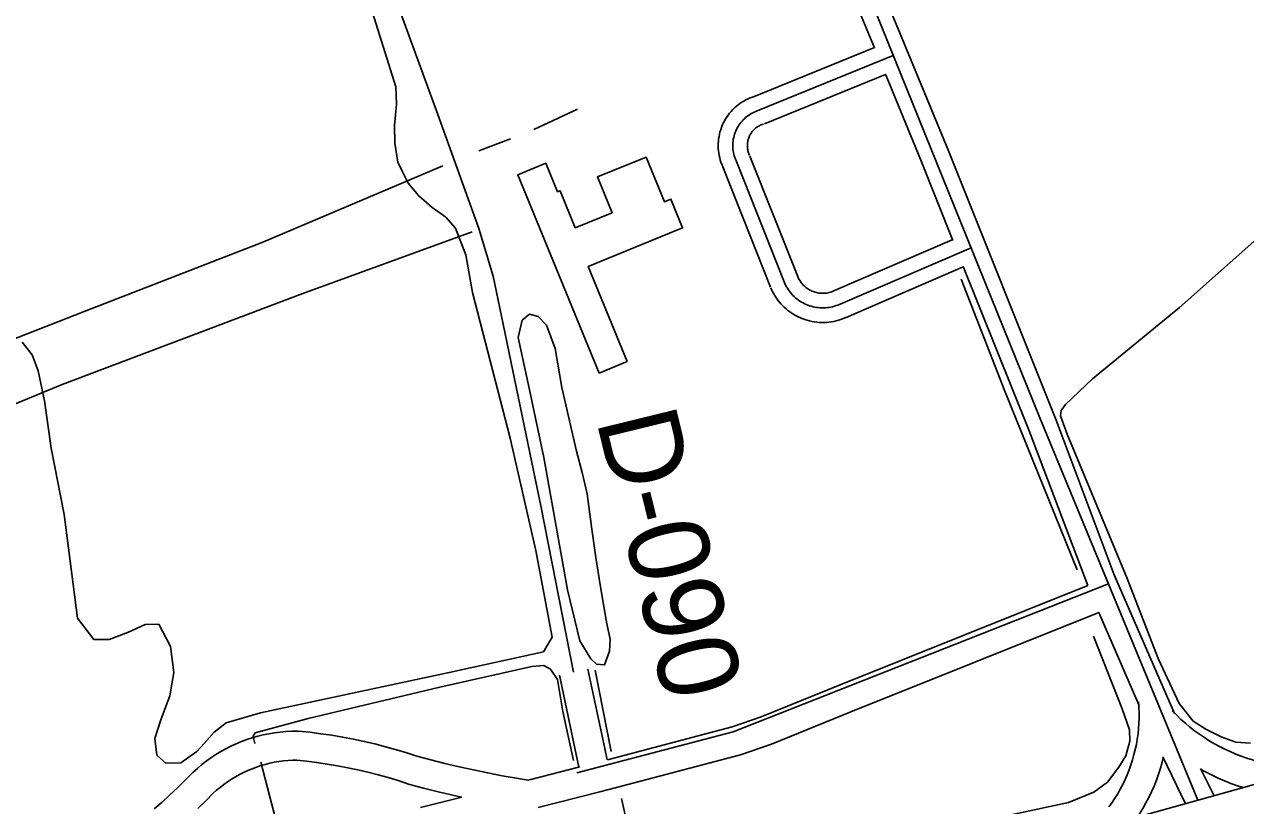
# Model space of a CAD drawing. Extents: x 3508733 to 3546731, y 546897 to 572481.
# Drawn here: x 3535729 to 3536986, y 565215 to 566020 of the extents above; entities that cross this region are included whole.
import ezdxf

# ---------------------------------------------------------------- set-up
doc = ezdxf.new("R2010")
doc.units = 0
for name, color, linetype in [('V-BLDG-OTLN', 7, 'Continuous'), ('V-RIVR-RANG-IDEN', 7, 'Continuous'), ('V-ROAD-CNTR', 7, 'Continuous'), ('V-SITE-VEGE', 7, 'Continuous'), ('V-TOPO-SHOR', 7, 'Continuous')]:
    doc.layers.add(name, color=color, linetype=linetype)

msp = doc.modelspace()

# ---------------------------------------------------------------- linework, layer by layer
at = {"layer": 'V-BLDG-OTLN'}
msp.add_lwpolyline([(3536320.5, 565660.6), (3536236.9, 565864.9), (3536265.7, 565876.7), (3536277.8, 565847.3), (3536280.4, 565848.3), (3536296, 565810.2), (3536334, 565825.7), (3536318.9, 565862.6), (3536369, 565883.1), (3536387.9, 565836.9), (3536394.6, 565839.7), (3536406.6, 565810.1), (3536309.4, 565770.3), (3536349.4, 565672.5)], close=True, dxfattribs=at)
at = {"layer": 'V-ROAD-CNTR'}
for points in [[(3536937.3, 565220.5), (3536774.6, 565614.4), (3536499.7, 566294.1), (3536081.1, 567325.7), (3535797.1, 568030.6), (3535740.8, 568163.4), (3535717.5, 568222.6)], [(3536294.4, 565352.6), (3536260.9, 565522.1), (3536221.7, 565711.1), (3536211.6, 565760.5), (3536196.8, 565809.4), (3536154.6, 565926.8), (3536102, 566070.7), (3536038.5, 566238.2), (3536001.9, 566339.6), (3535936.5, 566493.6), (3535868.9, 566662.3), (3535811.5, 566799.2), (3535754.7, 566932.5), (3535752.4, 566936.4), (3535749.9, 566940.1), (3535747.2, 566943.7), (3535744.4, 566947.2), (3535741.4, 566950.5), (3535738.2, 566953.6), (3535734.9, 566956.7), (3535731.4, 566959.5), (3535727.8, 566962.2)], [(3536850.9, 565452.6), (3536791.3, 565612), (3536679.6, 565891.2), (3536602.8, 566077.5)], [(3536604.1, 565995.6), (3536575.1, 566066.1)], [(3536604.1, 565995.9), (3536479.5, 565945.2)], [(3536623.6, 565987.7), (3536485.2, 565931.3)], [(3536615.4, 565968.1), (3536490.9, 565917.4)], [(3536685, 565797), (3536651.8, 565879.9), (3536615.4, 565968.3)], [(3536480.5, 565945.5), (3536478.5, 565944.9), (3536476.3, 565944), (3536474, 565943.1), (3536471.8, 565942), (3536469.7, 565940.8), (3536467.6, 565939.5), (3536465.6, 565938.2), (3536463.7, 565936.7), (3536461.8, 565935.2), (3536460, 565933.6), (3536458.2, 565931.9), (3536456.6, 565930.1), (3536455, 565928.2), (3536453.5, 565926.3), (3536452.1, 565924.3), (3536450.8, 565922.3), (3536449.6, 565920.1), (3536448.5, 565918), (3536447.5, 565915.8), (3536446.6, 565913.5), (3536445.8, 565911.2), (3536445.1, 565908.9), (3536444.5, 565906.5), (3536444.1, 565904.1), (3536443.7, 565901.7), (3536443.4, 565899.3), (3536443.3, 565896.9), (3536443.3, 565894.5), (3536443.3, 565892), (3536443.5, 565889.6), (3536443.8, 565887.2), (3536444.2, 565884.8), (3536444.8, 565882.4), (3536445.4, 565880.1), (3536446.1, 565877.8), (3536447, 565875.5), (3536447.9, 565873.3), (3536448.4, 565872.1)], [(3536485.2, 565931.3), (3536483.5, 565930.7), (3536481.9, 565930.1), (3536480.3, 565929.4), (3536478.8, 565928.7), (3536477.2, 565927.8), (3536475.7, 565926.9), (3536474.3, 565925.9), (3536472.9, 565924.9), (3536471.5, 565923.8), (3536470.2, 565922.6), (3536469, 565921.4), (3536467.8, 565920.1), (3536466.7, 565918.8), (3536465.6, 565917.4), (3536464.6, 565916), (3536463.7, 565914.5), (3536462.8, 565913), (3536462, 565911.5), (3536461.3, 565909.9), (3536460.7, 565908.3), (3536460.1, 565906.6), (3536459.6, 565904.9), (3536459.2, 565903.2), (3536458.8, 565901.5), (3536458.6, 565899.8), (3536458.4, 565898.1), (3536458.3, 565896.3), (3536458.3, 565894.6), (3536458.3, 565892.9), (3536458.4, 565891.1), (3536458.7, 565889.4), (3536459, 565887.7), (3536459.3, 565886), (3536459.8, 565884.3), (3536460.3, 565882.6), (3536460.9, 565881), (3536461.6, 565879.4), (3536462, 565878.4)], [(3536489.9, 565917), (3536488.6, 565916.6), (3536487.6, 565916.2), (3536486.6, 565915.8), (3536485.7, 565915.3), (3536484.7, 565914.8), (3536483.8, 565914.3), (3536483, 565913.7), (3536482.1, 565913.1), (3536481.3, 565912.4), (3536480.5, 565911.7), (3536479.8, 565911), (3536479, 565910.2), (3536478.4, 565909.4), (3536477.7, 565908.5), (3536477.1, 565907.7), (3536476.5, 565906.8), (3536476, 565905.9), (3536475.5, 565904.9), (3536475.1, 565904), (3536474.7, 565903), (3536474.4, 565902), (3536474.1, 565901), (3536473.8, 565900), (3536473.6, 565898.9), (3536473.4, 565897.9), (3536473.3, 565896.8), (3536473.3, 565895.8), (3536473.3, 565894.7), (3536473.3, 565893.7), (3536473.4, 565892.6), (3536473.5, 565891.6), (3536473.7, 565890.5), (3536473.9, 565889.5), (3536474.2, 565888.5), (3536474.5, 565887.5), (3536474.9, 565886.5), (3536475.3, 565885.5), (3536475.6, 565884.8)], [(3536476, 565884), (3536525.1, 565760)], [(3536448.1, 565872.9), (3536497.2, 565748.9)], [(3536462, 565878.4), (3536511.1, 565754.5)], [(3536563.1, 565745.5), (3536684.3, 565797.7)], [(3536569, 565731.7), (3536703.7, 565789.7)], [(3536574.9, 565717.9), (3536695.5, 565769.9)], [(3536823.8, 565441.7), (3536763.4, 565601.1), (3536695.6, 565770.5)], [(3536524.9, 565760.4), (3536525.5, 565759), (3536526, 565757.9), (3536526.6, 565756.9), (3536527.2, 565755.8), (3536527.9, 565754.8), (3536528.6, 565753.8), (3536529.3, 565752.9), (3536530.1, 565752), (3536530.9, 565751.1), (3536531.8, 565750.3), (3536532.7, 565749.5), (3536533.6, 565748.7), (3536534.6, 565748), (3536535.6, 565747.3), (3536536.6, 565746.6), (3536537.7, 565746), (3536538.7, 565745.5), (3536539.8, 565745), (3536541, 565744.5), (3536542.1, 565744.1), (3536543.2, 565743.8), (3536544.4, 565743.5), (3536545.6, 565743.2), (3536546.8, 565743), (3536548, 565742.9), (3536549.2, 565742.8), (3536550.4, 565742.7), (3536551.6, 565742.7), (3536552.8, 565742.8), (3536554, 565742.9), (3536555.2, 565743), (3536556.4, 565743.3), (3536557.6, 565743.5), (3536558.7, 565743.8), (3536559.9, 565744.2), (3536561, 565744.6), (3536562.2, 565745.1), (3536562.8, 565745.4)], [(3536497.4, 565748.5), (3536498.2, 565746.5), (3536499.3, 565744.3), (3536500.5, 565742.1), (3536501.8, 565739.9), (3536503.2, 565737.8), (3536504.6, 565735.8), (3536506.2, 565733.8), (3536507.8, 565731.9), (3536509.5, 565730.1), (3536511.3, 565728.4), (3536513.2, 565726.7), (3536515.1, 565725.1), (3536517.1, 565723.6), (3536519.2, 565722.2), (3536521.3, 565720.9), (3536523.5, 565719.6), (3536525.7, 565718.5), (3536528, 565717.4), (3536530.3, 565716.5), (3536532.6, 565715.7), (3536535, 565714.9), (3536537.4, 565714.3), (3536539.9, 565713.8), (3536542.3, 565713.3), (3536544.8, 565713), (3536547.3, 565712.8), (3536549.8, 565712.7), (3536552.3, 565712.7), (3536554.8, 565712.8), (3536557.3, 565713.1), (3536559.8, 565713.4), (3536562.3, 565713.8), (3536564.7, 565714.4), (3536567.1, 565715), (3536569.5, 565715.8), (3536571.8, 565716.6), (3536574.1, 565717.6), (3536575.2, 565718)], [(3536511.1, 565754.5), (3536511.9, 565752.8), (3536512.7, 565751.1), (3536513.6, 565749.5), (3536514.5, 565747.9), (3536515.5, 565746.3), (3536516.6, 565744.8), (3536517.8, 565743.4), (3536519, 565742), (3536520.2, 565740.6), (3536521.6, 565739.3), (3536522.9, 565738.1), (3536524.4, 565736.9), (3536525.8, 565735.8), (3536527.4, 565734.7), (3536528.9, 565733.7), (3536530.6, 565732.8), (3536532.2, 565732), (3536533.9, 565731.2), (3536535.6, 565730.5), (3536537.4, 565729.9), (3536539.1, 565729.4), (3536540.9, 565728.9), (3536542.7, 565728.5), (3536544.6, 565728.2), (3536546.4, 565728), (3536548.2, 565727.8), (3536550.1, 565727.7), (3536552, 565727.7), (3536553.8, 565727.8), (3536555.7, 565728), (3536557.5, 565728.2), (3536559.3, 565728.5), (3536561.1, 565728.9), (3536562.9, 565729.4), (3536564.7, 565730), (3536566.4, 565730.6), (3536568.1, 565731.3), (3536569, 565731.7)], [(3536297.7, 565248.9), (3536458.6, 565291), (3536845.1, 565443.6)], [(3536850.9, 565452.6), (3536904.9, 565328.8), (3536913.2, 565309.8)], [(3536329.4, 565262.2), (3536457.6, 565296.2), (3536487.5, 565306.4), (3536568.7, 565339.5), (3536823.8, 565441.7)], [(3536337.1, 565233.2), (3536466.3, 565267.4), (3536498, 565278.3), (3536579.9, 565311.7), (3536835.1, 565413.9), (3536876.5, 565318.9)], [(3537412.6, 565357.7), (3536988.1, 565234.6), (3536314.9, 565047.3), (3535465.2, 564819.8)], [(3536309.1, 565355.7), (3536326.4, 565274), (3536329, 565262.1)], [(3536279.8, 565349.4), (3536297.1, 565267.7), (3536299.9, 565254.7)], [(3536876.2, 565321.8), (3536876.6, 565316.1), (3536876.7, 565310.7), (3536876.7, 565305.2), (3536876.5, 565299.8), (3536876.1, 565294.3), (3536875.6, 565288.9), (3536874.8, 565283.5), (3536873.9, 565278.1), (3536872.7, 565272.8), (3536871.4, 565267.5), (3536869.9, 565262.2), (3536868.3, 565257), (3536866.4, 565251.9), (3536864.4, 565246.8), (3536862.2, 565241.8), (3536859.9, 565236.9), (3536857.3, 565232), (3536854.7, 565227.3), (3536851.8, 565222.6), (3536848.8, 565218.1), (3536845.6, 565213.6)], [(3537035.5, 565254), (3537029.2, 565254.6), (3537023.1, 565255.4), (3537017.1, 565256.3), (3537011.1, 565257.4), (3537005.2, 565258.8), (3536999.3, 565260.3), (3536993.4, 565262), (3536987.6, 565263.8), (3536981.9, 565265.9), (3536976.2, 565268.1), (3536970.6, 565270.6), (3536965.1, 565273.1), (3536959.6, 565275.9), (3536954.3, 565278.8), (3536949, 565281.9), (3536943.9, 565285.2), (3536938.8, 565288.6), (3536933.9, 565292.2), (3536929.1, 565295.9), (3536924.4, 565299.8), (3536919.8, 565303.8), (3536915.4, 565308), (3536910.9, 565312.5)], [(3535862.5, 565211.6), (3535870.7, 565218.7), (3535878.7, 565226), (3535886.6, 565233.5), (3535894.4, 565241.1), (3535902.4, 565249.3), (3535906.9, 565253.4), (3535911.4, 565257.2), (3535916.1, 565260.8), (3535920.9, 565264.3), (3535925.9, 565267.5), (3535930.9, 565270.6), (3535936.1, 565273.5), (3535941.4, 565276.1), (3535946.7, 565278.6), (3535952.2, 565280.9), (3535957.7, 565283), (3535963.3, 565284.8), (3535969, 565286.5), (3535974.8, 565287.9), (3535980.6, 565289.1), (3535986.4, 565290.1), (3535992.2, 565290.8), (3535998.1, 565291.4), (3536004, 565291.7), (3536010.6, 565291.8), (3536022.6, 565290.6), (3536033.9, 565289.1), (3536045.2, 565287.5), (3536056.4, 565285.6), (3536067.6, 565283.5), (3536078.7, 565281.1), (3536089.8, 565278.5), (3536100.8, 565275.7), (3536111.8, 565272.6), (3536122.7, 565269.3), (3536132.9, 565266), (3536147.2, 565262.2), (3536161.8, 565258.5), (3536176.5, 565255), (3536191.2, 565251.7), (3536206, 565248.7), (3536220.8, 565245.8), (3536235.6, 565243.2), (3536247.5, 565241.2)], [(3535907.5, 565211.9), (3535915.6, 565219.9), (3535923.2, 565227.7), (3535926.6, 565230.8), (3535930.3, 565233.8), (3535934, 565236.8), (3535937.9, 565239.5), (3535941.9, 565242.2), (3535946, 565244.7), (3535950.2, 565247), (3535954.4, 565249.1), (3535958.8, 565251.1), (3535963.2, 565253), (3535967.7, 565254.7), (3535972.2, 565256.2), (3535976.8, 565257.5), (3535981.4, 565258.6), (3535986.1, 565259.6), (3535990.8, 565260.4), (3535995.6, 565261), (3536000.3, 565261.5), (3536005.1, 565261.7), (3536009.3, 565261.8), (3536019.2, 565260.8), (3536029.9, 565259.4), (3536040.5, 565257.8), (3536051.1, 565256.1), (3536061.7, 565254), (3536072.2, 565251.8), (3536082.6, 565249.4), (3536093, 565246.7), (3536103.4, 565243.8), (3536113.7, 565240.7), (3536124.4, 565237.2), (3536139.7, 565233.1), (3536154.7, 565229.3), (3536169.8, 565225.8), (3536178.9, 565223.7)], [(3536300.9, 565254.9), (3536250.4, 565242), (3536247.3, 565241.2)], [(3536329.6, 565262.3), (3536329.5, 565262.2)], [(3536901.6, 565264.3), (3536900.4, 565259.8), (3536898.7, 565253.5), (3536896.7, 565247.4), (3536894.5, 565241.3), (3536892.1, 565235.2), (3536889.5, 565229.3), (3536886.7, 565223.5), (3536883.7, 565217.7), (3536880.5, 565212.1), (3536877.1, 565206.5), (3536874.9, 565203.1)], [(3536901, 565265.1), (3536924.5, 565216.9)], [(3536940.1, 565253.3), (3536953.9, 565225.1)], [(3536984, 565233.5), (3536977.9, 565235.4), (3536971.3, 565237.8), (3536964.7, 565240.4), (3536958.3, 565243.2), (3536951.9, 565246.2), (3536945.6, 565249.4), (3536940.8, 565252)], [(3536337, 565233.2), (3536321.4, 565229.2), (3536257.8, 565212.9)], [(3536179.3, 565223.8), (3536136.8, 565213.1)]]:
    msp.add_lwpolyline(points, dxfattribs=at)
at = {"layer": 'V-SITE-VEGE'}
msp.add_lwpolyline([(3536053.5, 566139.4), (3536111.4, 565955.3), (3536111.8, 565937.7), (3536109.8, 565915.5), (3536110.2, 565897.3), (3536113.5, 565877.9), (3536118.1, 565867.9), (3536123.9, 565856.1), (3536134.9, 565843.1), (3536148.8, 565831.2), (3536162.8, 565821.1), (3536172.7, 565809.9), (3536183.5, 565782.2), (3536190.2, 565743.4), (3536229.1, 565593.5), (3536255.5, 565477.8), (3536272.2, 565388.5), (3536263.2, 565373.3), (3536166.2, 565352), (3535971.8, 565310.6), (3535936.5, 565300.4), (3535924.1, 565290.6), (3535914, 565278.9), (3535906.3, 565270.8), (3535889.7, 565259.2), (3535874.5, 565258.8), (3535865.2, 565267.1), (3535863, 565284.1), (3535869.1, 565303.4), (3535878.7, 565328), (3535882.5, 565352), (3535879.2, 565379), (3535867.1, 565402), (3535853.1, 565401.5), (3535836, 565393.5), (3535816, 565386.1), (3535800.1, 565386.2), (3535783.4, 565408.1), (3535769.8, 565514.9), (3535756.4, 565583.1), (3535749.3, 565631.8), (3535743.1, 565663), (3535736.9, 565679.4), (3535726.4, 565692.4)], dxfattribs=at)
msp.add_lwpolyline([(3536248.8, 565643.3), (3536237.1, 565697.3), (3536241.4, 565715), (3536249, 565721.1), (3536257.8, 565718.9), (3536266.6, 565709.9), (3536275.2, 565686), (3536282.3, 565645.6), (3536297.2, 565580), (3536303.1, 565558.1), (3536308.4, 565536.2), (3536312.8, 565502), (3536317.2, 565470.6), (3536321.7, 565442.5), (3536325.5, 565420), (3536328.7, 565402.2), (3536332, 565386.5), (3536331.2, 565374.2), (3536326.2, 565359.9), (3536318, 565360.7), (3536312, 565366.2), (3536300.6, 565384.8), (3536288.2, 565437.4), (3536263.7, 565573.5)], close=True, dxfattribs=at)
at = {"layer": 'V-TOPO-SHOR'}
for p, q in [((3536298.4, 565932.3), (3536253.4, 565911.4)), ((3536229.2, 565902), (3536196.8, 565889.4)), ((3536316.7, 565354.4), (3536333, 565270.8))]:
    msp.add_line(p, q, dxfattribs=at)
for points in [[(3536159.6, 565874), (3535974.3, 565795.4), (3535788.5, 565723.2), (3535615.7, 565655.6), (3535438.2, 565584.6), (3535317.8, 565537.1)], [(3537016.5, 565815.2), (3536918.4, 565728.1), (3536828.7, 565654.6), (3536800.8, 565628.1), (3536796.6, 565621.9), (3536795.9, 565616.4), (3536802.6, 565597.7), (3536864.3, 565448.9), (3536896.5, 565366.6), (3536918.1, 565320.2), (3536932.3, 565302.1), (3536945.3, 565293.7), (3536961.1, 565286), (3536976.2, 565280.3), (3536991.3, 565279.4)], [(3536190, 565806.1), (3536015.5, 565742.6), (3535767.8, 565648.8), (3535585.5, 565573.7), (3535454, 565525.7), (3535371.4, 565494.2)], [(3536693.4, 565757.4), (3536738.3, 565641.9), (3536812.8, 565457.8)], [(3536829.9, 565389.4), (3536859.4, 565314.6), (3536866.8, 565293.2), (3536867.3, 565281.5), (3536863, 565266.4), (3536856, 565254.7), (3536844.1, 565239), (3536830.2, 565228.8), (3536803.9, 565218.1), (3536748, 565206.3), (3536622.9, 565169.8)], [(3535966.2, 565279), (3535964.5, 565286.6), (3535966.3, 565290.1), (3536020.9, 565304.8), (3536156.7, 565336.9), (3536251.3, 565358.2), (3536263.7, 565359.2), (3536270.7, 565355.6), (3536277.6, 565345), (3536283.1, 565312.1), (3536294.3, 565261.6)], [(3535972.4, 565259.6), (3536005.2, 565132.9), (3536034.6, 565017.9)], [(3536343.5, 565222.5), (3536356.6, 565163.1), (3536366.7, 565108.8)]]:
    msp.add_lwpolyline(points, dxfattribs=at)

# ---------------------------------------------------------------- texts
at = {"layer": 'V-RIVR-RANG-IDEN'}
msp.add_text('D-090', height=83, rotation=283.7643, dxfattribs=at).set_placement((3536317.4, 565612.2))

doc.saveas('drawing.dxf')
